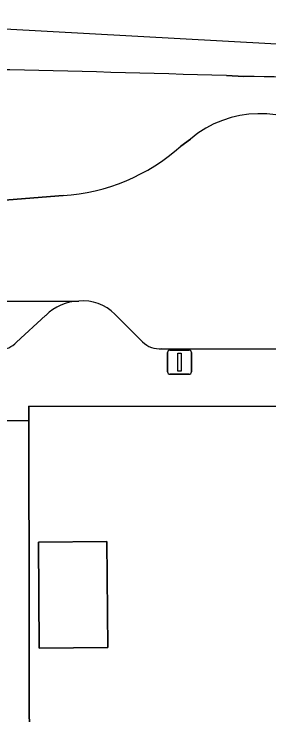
# Model space of a CAD drawing. Extents: x 160732 to 162107, y 387428 to 388479.
# Drawn here: x 161271.76 to 161282.34, y 388313.31 to 388342.37 of the extents above; entities that cross this region are included whole.
import ezdxf

# ---------------------------------------------------------------- set-up
doc = ezdxf.new("R2010")
doc.units = 0
for name, color, linetype in [('IMGEO_Erf', 7, 'Continuous'), ('IMGEO_Lichtmast', 7, 'Continuous'), ('IMGEO_Pand', 7, 'Continuous'), ('IMGEO_Parkeervlak_open', 7, 'Continuous'), ('IMGEO_Rijbaan_lokaal_open', 7, 'Continuous'), ('IMGEO_Rijbaan_regionaal_gesloten', 7, 'Continuous'), ('IMGEO_Verkeerseiland_groen', 7, 'Continuous'), ('IMGEO_Voetpad_open', 7, 'Continuous')]:
    doc.layers.add(name, color=color, linetype=linetype)

msp = doc.modelspace()

# ---------------------------------------------------------------- linework, layer by layer
at = {"layer": 'IMGEO_Erf'}
msp.add_lwpolyline([(161291.315, 388325.5), (161285.388, 388325.656), (161285.362, 388326.103), (161272.375, 388326.114), (161272.375, 388325.514), (161272.455, 388276.005), (161282.728, 388276.04), (161282.716, 388282.482), (161282.703, 388288.811), (161282.691, 388295.141), (161282.679, 388301.46), (161282.667, 388307.779)], dxfattribs=at)
msp.add_lwpolyline([(161275.648, 388316.11), (161272.809, 388316.088), (161272.775, 388320.484), (161275.614, 388320.506)], close=True, dxfattribs=at)
at = {"layer": 'IMGEO_Lichtmast'}
for p, q in [((161278.13, 388327.538), (161278.13, 388328.338)), ((161278.13, 388328.338), (161278.13, 388327.538)), ((161278.23, 388328.438), (161279.02, 388328.438)), ((161279.02, 388328.438), (161278.23, 388328.438)), ((161279.12, 388328.338), (161279.12, 388327.538)), ((161279.12, 388327.538), (161279.12, 388328.338)), ((161279.02, 388327.438), (161278.23, 388327.438)), ((161278.23, 388327.438), (161279.02, 388327.438))]:
    msp.add_line(p, q, dxfattribs=at)
msp.add_lwpolyline([(161278.55, 388328.313), (161278.7, 388328.313), (161278.7, 388327.563), (161278.55, 388327.563), (161278.55, 388328.313)], dxfattribs=at)
for centre, start, end in [((161278.23, 388328.338), 90, 180), ((161278.23, 388328.338), 90, 180), ((161279.02, 388328.338), 0, 90), ((161279.02, 388328.338), 360, 90), ((161278.23, 388327.538), 180, 270), ((161278.23, 388327.538), 180, 270), ((161279.02, 388327.538), 270, 0), ((161279.02, 388327.538), 270, 0)]:
    msp.add_arc(centre, 0.1, start, end, dxfattribs=at)
at = {"layer": 'IMGEO_Pand'}
msp.add_lwpolyline([(161275.648, 388316.11), (161275.614, 388320.506), (161272.775, 388320.484), (161272.809, 388316.088)], close=True, dxfattribs=at)
at = {"layer": 'IMGEO_Parkeervlak_open'}
for points in [[(161274.446, 388330.47), (161220.882, 388330.361)], [(161271.871, 388328.77), (161273.075, 388329.879)]]:
    msp.add_lwpolyline(points, dxfattribs=at)
for centre, radius, start, end in [((161274.498, 388328.464), 2.006, 91.4761, 135.1629), ((161271.229, 388329.331), 0.852, 264.6166, 318.8768)]:
    msp.add_arc(centre, radius, start, end, dxfattribs=at)
at = {"layer": 'IMGEO_Rijbaan_lokaal_open'}
for points in [[(161279.077, 388337.189), (161278.676, 388336.887)], [(161273.797, 388334.843), (161271.2, 388334.646), (161270.898, 388334.623), (161255.719, 388334.587), (161255.233, 388334.595), (161237.118, 388334.52), (161236.751, 388334.534), (161218.554, 388334.542), (161218.1, 388334.54), (161217.982, 388334.54), (161201.808, 388334.489), (161201.371, 388334.496), (161184.248, 388334.465), (161183.942, 388334.418), (161166.399, 388334.442), (161166.469, 388330.246), (161166.734, 388330.234), (161212.576, 388330.373), (161212.805, 388330.422), (161219.581, 388330.406), (161220.882, 388330.361), (161274.446, 388330.47)], [(161277.886, 388328.488), (161286.767, 388328.479), (161286.705, 388330.836)], [(161275.94, 388329.926), (161277.091, 388328.777)]]:
    msp.add_lwpolyline(points, dxfattribs=at)
for centre, radius, start, end in [((161281.977, 388333.713), 4.527, 52.7565, 129.8437), ((161273.259, 388342.973), 8.147, 273.7871, 311.6742), ((161274.634, 388328.663), 1.817, 44.0417, 95.9428), ((161277.83, 388329.573), 1.086, 227.1047, 272.9406)]:
    msp.add_arc(centre, radius, start, end, dxfattribs=at)
at = {"layer": 'IMGEO_Rijbaan_regionaal_gesloten'}
for points in [[(161287.926, 388340.831), (161260.082, 388342.371), (161158.873, 388341.994), (161144.196, 388341.939), (161144.197, 388340.064), (161149.75, 388340.075), (161167.265, 388340.112), (161173.327, 388340.124), (161173.379, 388340.049), (161205.842, 388340.108), (161251.276, 388340.25)], [(161280.569, 388339.817), (161281.294, 388339.776)]]:
    msp.add_lwpolyline(points, dxfattribs=at)
for centre, radius, start, end in [((161252.119, 387422.722), 917.536, 88.223126, 88.821178), ((161281.146, 388255.58), 84.196, 85.32489, 89.89897)]:
    msp.add_arc(centre, radius, start, end, dxfattribs=at)
at = {"layer": 'IMGEO_Verkeerseiland_groen'}
for points in [[(161270.995, 388340.064), (161271.049, 388338.649), (161271.2, 388334.646), (161273.797, 388334.843)], [(161281.294, 388339.776), (161280.569, 388339.817)], [(161278.676, 388336.887), (161279.077, 388337.189)]]:
    msp.add_lwpolyline(points, dxfattribs=at)
for centre, radius, start, end in [((161252.119, 387422.722), 917.536, 88.223126, 88.821178), ((161281.146, 388255.58), 84.196, 85.32489, 89.89897), ((161281.977, 388333.713), 4.527, 52.7565, 129.8437), ((161273.259, 388342.973), 8.147, 273.7871, 311.6742)]:
    msp.add_arc(centre, radius, start, end, dxfattribs=at)
at = {"layer": 'IMGEO_Voetpad_open'}
for points in [[(161220.882, 388330.361), (161219.581, 388330.406), (161219.611, 388329.303), (161212.848, 388329.249), (161213.266, 388325.335), (161218.95, 388325.365), (161219.896, 388325.347), (161271.388, 388325.511), (161272.375, 388325.514), (161272.375, 388326.114), (161285.362, 388326.103), (161285.388, 388325.656), (161291.315, 388325.5)], [(161273.075, 388329.879), (161271.871, 388328.77)], [(161277.091, 388328.777), (161275.94, 388329.926)], [(161290.83, 388328.53), (161286.767, 388328.479), (161277.886, 388328.488)], [(161271.654, 388276.004), (161272.455, 388276.005), (161272.375, 388325.514), (161271.388, 388325.511)]]:
    msp.add_lwpolyline(points, dxfattribs=at)
for centre, radius, start, end in [((161274.498, 388328.464), 2.006, 91.4761, 135.1629), ((161274.634, 388328.663), 1.817, 44.0417, 95.9428), ((161271.229, 388329.331), 0.852, 264.6166, 318.8768), ((161277.83, 388329.573), 1.086, 227.1047, 272.9406)]:
    msp.add_arc(centre, radius, start, end, dxfattribs=at)

doc.saveas('drawing.dxf')
